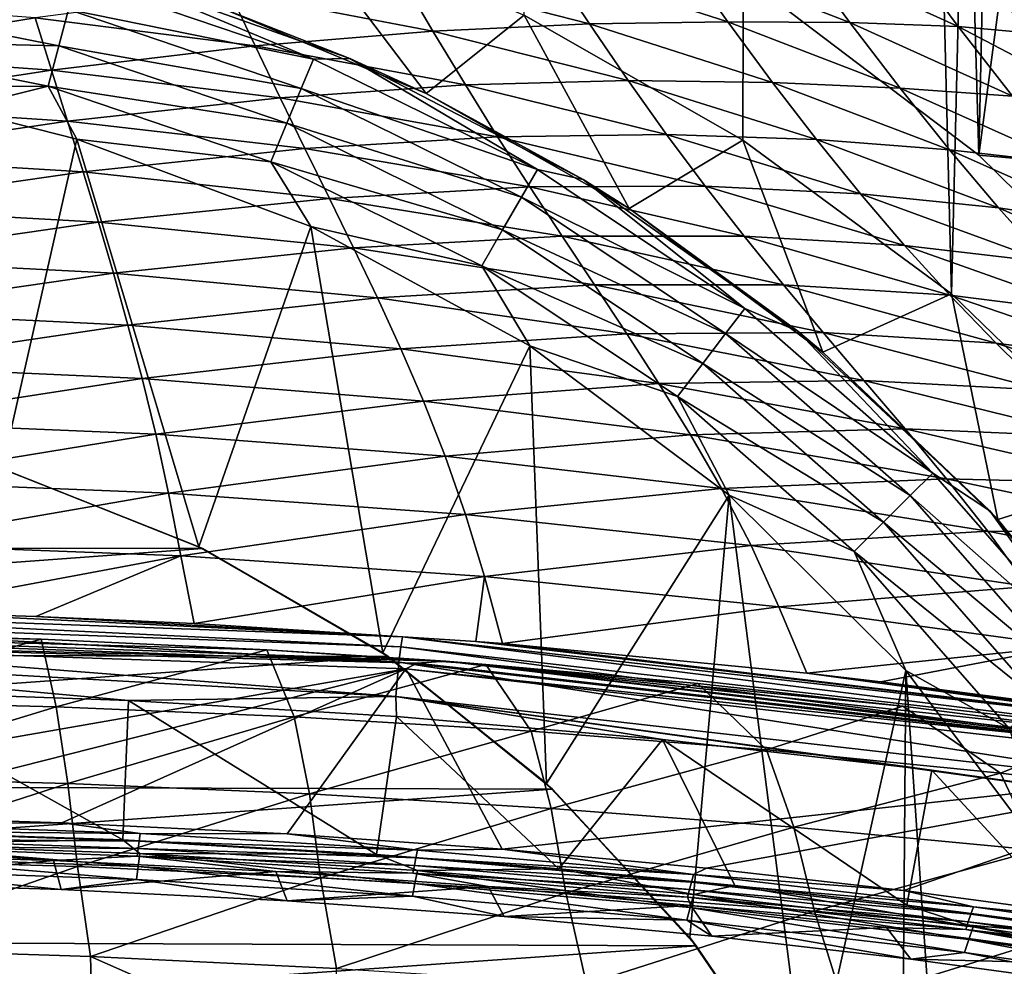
# Model space of a CAD drawing. Header units: metres. Extents: x -106 to 264, y -111 to 81.
# Tile 422 of 549: x 202.16 to 207.02, y 40.76 to 45.43. Entities that reach past the tile are written whole.
import ezdxf

# ---------------------------------------------------------------- set-up
doc = ezdxf.new("R2010")
doc.units = ezdxf.units.M
doc.layers.add('solid_20422013', color=7, linetype='CONTINUOUS')

msp = doc.modelspace()

# ---------------------------------------------------------------- linework, layer by layer
at = {"layer": 'solid_20422013'}
for points in [[(205.728638, 44.839832, -16.005709), (204.647675, 45.456318, -16.352343), (205.824722, 80.599998, -15.969536)], [(206.757568, 44.080833, -15.599208), (205.728638, 44.839832, -16.005709), (205.824722, 80.599998, -15.969536)], [(205.852295, 80.599998, 15.958956), (205.807373, 45.588833, 15.977307), (206.89357, 44.765621, 15.539585)], [(206.757568, 44.080833, -15.599208), (205.824722, 80.599998, -15.969536), (207.644333, 80.599998, -15.184137)], [(207.68718, 80.599998, 15.162481), (205.852295, 80.599998, 15.958956), (206.89357, 44.765621, 15.539585)], [(207.683701, 43.185963, -15.164458), (206.757568, 44.080833, -15.599208), (207.644333, 80.599998, -15.184137)], [(207.68718, 80.599998, 15.162481), (206.89357, 44.765621, 15.539585), (207.857193, 43.816547, 15.075293)], [(203.513519, 45.929928, -16.632954), (204.16391, 45.068878, -15.904733), (203.138596, 45.49659, -16.164755)], [(204.647675, 45.456318, -16.352343), (204.16391, 45.068878, -15.904733), (203.513519, 45.929928, -16.632954)], [(205.429108, 45.740116, 108.863182), (206.255753, 45.419918, 108.938019), (206.00943, 45.755081, 104.650757)], [(206.00943, 45.755081, 104.650757), (206.79129, 45.40007, 104.723885), (206.535263, 45.746994, 100.11779)], [(206.00943, 45.755081, 104.650757), (206.255753, 45.419918, 108.938019), (206.79129, 45.40007, 104.723885)], [(206.535263, 45.746994, 100.11779), (207.28009, 45.356285, 100.208717), (207.028625, 45.70422, 95.302406)], [(206.535263, 45.746994, 100.11779), (206.79129, 45.40007, 104.723885), (207.28009, 45.356285, 100.208717)], [(204.035645, 45.653301, 116.253555), (204.9702, 45.41272, 116.336761), (204.775894, 45.706776, 112.733597)], [(204.775894, 45.706776, 112.733597), (205.653519, 45.424007, 112.813713), (205.429108, 45.740116, 108.863182)], [(204.775894, 45.706776, 112.733597), (204.9702, 45.41272, 116.336761), (205.653519, 45.424007, 112.813713)], [(205.429108, 45.740116, 108.863182), (205.653519, 45.424007, 112.813713), (206.255753, 45.419918, 108.938019)], [(203.607513, 45.239357, -5.646931), (202.439865, 45.635723, -5.646931), (202.565292, 45.677124, -5.549271)], [(203.138596, 45.49659, -16.164755), (203.787979, 45.242161, -5.549271), (202.565292, 45.677124, -5.549271)], [(203.607513, 45.239357, -5.646931), (202.565292, 45.677124, -5.549271), (203.787979, 45.242161, -5.549271)], [(203.195343, 45.569752, 119.453453), (204.197556, 45.376942, 119.533928), (204.035645, 45.653301, 116.253555)], [(204.035645, 45.653301, 116.253555), (204.197556, 45.376942, 119.533928), (204.9702, 45.41272, 116.336761)], [(202.399155, 45.483803, -5.796019), (202.439865, 45.635723, -5.646931), (203.607513, 45.239357, -5.646931)], [(206.89357, 44.765621, 15.539585), (205.807373, 45.588833, 15.977307), (207.009613, 45.644932, 30)], [(206.89357, 44.765621, 15.539585), (207.009613, 45.644932, 30), (208.137222, 44.656212, 30)], [(208.137222, 44.656212, 30), (207.009613, 45.644932, 30), (207.847, 45.584057, 30)], [(202.234528, 45.443787, 122.392967), (203.320343, 45.304974, 122.456413), (203.195343, 45.569752, 119.453453)], [(203.195343, 45.569752, 119.453453), (203.320343, 45.304974, 122.456413), (204.197556, 45.376942, 119.533928)], [(201.112946, 45.527714, 122.349281), (201.148849, 45.267391, 125.127998), (202.234528, 45.443787, 122.392967)], [(201.158875, 45.332592, -5.976798), (201.185684, 45.536243, -5.907723), (202.351089, 45.304428, -5.907723)], [(202.351089, 45.304428, -5.907723), (201.185684, 45.536243, -5.907723), (202.399155, 45.483803, -5.796019)], [(202.351089, 45.304428, -5.907723), (202.399155, 45.483803, -5.796019), (203.547333, 45.094051, -5.796019)], [(203.547333, 45.094051, -5.796019), (202.399155, 45.483803, -5.796019), (203.607513, 45.239357, -5.646931)], [(203.138596, 45.49659, -16.164755), (204.16391, 45.068878, -15.904733), (203.787979, 45.242161, -5.549271)], [(204.647675, 45.456318, -16.352343), (205.166428, 44.502361, -15.578195), (204.16391, 45.068878, -15.904733)], [(205.728638, 44.839832, -16.005709), (205.166428, 44.502361, -15.578195), (204.647675, 45.456318, -16.352343)], [(201.148849, 45.267391, 125.127998), (202.314957, 45.185318, 125.171349), (202.234528, 45.443787, 122.392967)], [(202.234528, 45.443787, 122.392967), (202.314957, 45.185318, 125.171349), (203.320343, 45.304974, 122.456413)], [(204.197556, 45.376942, 119.533928), (205.161636, 45.133465, 119.636551), (204.9702, 45.41272, 116.336761)], [(204.9702, 45.41272, 116.336761), (205.874268, 45.124592, 116.437675), (205.653519, 45.424007, 112.813713)], [(204.9702, 45.41272, 116.336761), (205.161636, 45.133465, 119.636551), (205.874268, 45.124592, 116.437675)], [(205.653519, 45.424007, 112.813713), (206.504654, 45.096199, 112.907089), (206.255753, 45.419918, 108.938019)], [(205.653519, 45.424007, 112.813713), (205.874268, 45.124592, 116.437675), (206.504654, 45.096199, 112.907089)], [(206.255753, 45.419918, 108.938019), (207.059311, 45.056152, 109.025902), (206.79129, 45.40007, 104.723885)], [(206.255753, 45.419918, 108.938019), (206.504654, 45.096199, 112.907089), (207.059311, 45.056152, 109.025902)], [(203.320343, 45.304974, 122.456413), (204.357956, 45.111752, 122.550285), (204.197556, 45.376942, 119.533928)], [(204.197556, 45.376942, 119.533928), (204.357956, 45.111752, 122.550285), (205.161636, 45.133465, 119.636551)], [(206.79129, 45.40007, 104.723885), (207.554321, 45.000931, 104.824959), (207.28009, 45.356285, 100.208717)], [(206.79129, 45.40007, 104.723885), (207.059311, 45.056152, 109.025902), (207.554321, 45.000931, 104.824959)], [(202.297928, 45.106022, -5.976798), (201.158875, 45.332592, -5.976798), (202.351089, 45.304428, -5.907723)], [(201.245361, 45.102711, -6), (201.158875, 45.332592, -5.976798), (202.297928, 45.106022, -5.976798)], [(201.148849, 45.267391, 125.127998), (201.183502, 45.011963, 127.733063), (202.314957, 45.185318, 125.171349)], [(202.297928, 45.106022, -5.976798), (202.351089, 45.304428, -5.907723), (203.476273, 44.922485, -5.907723)], [(202.314957, 45.185318, 125.171349), (203.443893, 45.048286, 125.239349), (203.320343, 45.304974, 122.456413)], [(203.476273, 44.922485, -5.907723), (202.351089, 45.304428, -5.907723), (203.547333, 45.094051, -5.796019)], [(203.320343, 45.304974, 122.456413), (203.443893, 45.048286, 125.239349), (204.357956, 45.111752, 122.550285)], [(203.547333, 45.094051, -5.796019), (203.607513, 45.239357, -5.646931), (204.713455, 44.69397, -5.646931)], [(204.713455, 44.69397, -5.646931), (203.607513, 45.239357, -5.646931), (203.787979, 45.242161, -5.549271)], [(204.16391, 45.068878, -15.904733), (204.939987, 44.644615, -5.549271), (203.787979, 45.242161, -5.549271)], [(204.713455, 44.69397, -5.646931), (203.787979, 45.242161, -5.549271), (204.939987, 44.644615, -5.549271)], [(201.183502, 45.011963, 127.733063), (202.393723, 44.932373, 127.774666), (202.314957, 45.185318, 125.171349)], [(202.314957, 45.185318, 125.171349), (202.393723, 44.932373, 127.774666), (203.443893, 45.048286, 125.239349)], [(204.357956, 45.111752, 122.550285), (205.351746, 44.867142, 122.672874), (205.161636, 45.133465, 119.636551)], [(205.161636, 45.133465, 119.636551), (206.09166, 44.842033, 119.761993), (205.874268, 45.124592, 116.437675)], [(205.161636, 45.133465, 119.636551), (205.351746, 44.867142, 122.672874), (206.09166, 44.842033, 119.761993)], [(205.874268, 45.124592, 116.437675), (206.748993, 44.791363, 116.555809), (206.504654, 45.096199, 112.907089)], [(205.874268, 45.124592, 116.437675), (206.09166, 44.842033, 119.761993), (206.748993, 44.791363, 116.555809)], [(201.848969, 44.994141, -6), (201.245361, 45.102711, -6), (202.297928, 45.106022, -5.976798)], [(202.43988, 44.84375, -6), (201.848969, 44.994141, -6), (202.297928, 45.106022, -5.976798)], [(203.397659, 44.732712, -5.976798), (202.297928, 45.106022, -5.976798), (203.476273, 44.922485, -5.907723)], [(202.43988, 44.84375, -6), (202.297928, 45.106022, -5.976798), (203.397659, 44.732712, -5.976798)], [(203.443893, 45.048286, 125.239349), (204.517532, 44.85606, 125.345001), (204.357956, 45.111752, 122.550285)], [(203.476273, 44.922485, -5.907723), (203.547333, 45.094051, -5.796019), (204.634811, 44.557766, -5.796019)], [(204.634811, 44.557766, -5.796019), (203.547333, 45.094051, -5.796019), (204.713455, 44.69397, -5.646931)], [(204.16391, 45.068878, -15.904733), (205.166428, 44.502361, -15.578195), (204.939987, 44.644615, -5.549271)], [(204.357956, 45.111752, 122.550285), (204.517532, 44.85606, 125.345001), (205.351746, 44.867142, 122.672874)], [(206.504654, 45.096199, 112.907089), (207.329681, 44.725178, 113.016495), (207.059311, 45.056152, 109.025902)], [(206.504654, 45.096199, 112.907089), (206.748993, 44.791363, 116.555809), (207.329681, 44.725178, 113.016495)], [(202.393723, 44.932373, 127.774666), (203.566162, 44.798077, 127.844833), (203.443893, 45.048286, 125.239349)], [(203.443893, 45.048286, 125.239349), (203.566162, 44.798077, 127.844833), (204.517532, 44.85606, 125.345001)], [(201.183502, 45.011963, 127.733063), (201.217133, 44.759312, 130.198608), (202.393723, 44.932373, 127.774666)], [(202.071548, 43.216362, -6), (201.848969, 44.994141, -6), (202.43988, 44.84375, -6)], [(201.217133, 44.759312, 130.198608), (202.470856, 44.682655, 130.237152), (202.393723, 44.932373, 127.774666)], [(202.393723, 44.932373, 127.774666), (202.470856, 44.682655, 130.237152), (203.566162, 44.798077, 127.844833)], [(203.397659, 44.732712, -5.976798), (203.476273, 44.922485, -5.907723), (204.541962, 44.396942, -5.907723)], [(204.541962, 44.396942, -5.907723), (203.476273, 44.922485, -5.907723), (204.634811, 44.557766, -5.796019)], [(203.04245, 42.832268, -6), (202.071548, 43.216362, -6), (202.43988, 44.84375, -6)], [(203.594604, 44.412117, -6), (202.43988, 44.84375, -6), (203.397659, 44.732712, -5.976798)], [(203.04245, 42.832268, -6), (202.43988, 44.84375, -6), (203.594604, 44.412117, -6)], [(203.566162, 44.798077, 127.844833), (204.676895, 44.608036, 127.958992), (204.517532, 44.85606, 125.345001)], [(204.517532, 44.85606, 125.345001), (205.542068, 44.611889, 125.485626), (205.351746, 44.867142, 122.672874)], [(204.517532, 44.85606, 125.345001), (204.676895, 44.608036, 127.958992), (205.542068, 44.611889, 125.485626)], [(205.728638, 44.839832, -16.005709), (206.123413, 43.793221, -15.182942), (205.166428, 44.502361, -15.578195)], [(205.351746, 44.867142, 122.672874), (206.308304, 44.574265, 122.82354), (206.09166, 44.842033, 119.761993)], [(205.351746, 44.867142, 122.672874), (205.542068, 44.611889, 125.485626), (206.308304, 44.574265, 122.82354)], [(206.757568, 44.080833, -15.599208), (206.123413, 43.793221, -15.182942), (205.728638, 44.839832, -16.005709)], [(206.09166, 44.842033, 119.761993), (206.990036, 44.505447, 119.909134), (206.748993, 44.791363, 116.555809)], [(206.09166, 44.842033, 119.761993), (206.308304, 44.574265, 122.82354), (206.990036, 44.505447, 119.909134)], [(202.470856, 44.682655, 130.237152), (203.687012, 44.551853, 130.307022), (203.566162, 44.798077, 127.844833)], [(203.566162, 44.798077, 127.844833), (203.687012, 44.551853, 130.307022), (204.676895, 44.608036, 127.958992)], [(206.748993, 44.791363, 116.555809), (207.595016, 44.415218, 116.693794), (207.329681, 44.725178, 113.016495)], [(206.748993, 44.791363, 116.555809), (206.990036, 44.505447, 119.909134), (207.595016, 44.415218, 116.693794)], [(201.217133, 44.759312, 130.198608), (201.249954, 44.506973, 132.555252), (202.470856, 44.682655, 130.237152)], [(204.439255, 44.219055, -5.976798), (203.397659, 44.732712, -5.976798), (204.541962, 44.396942, -5.907723)], [(203.594604, 44.412117, -6), (203.397659, 44.732712, -5.976798), (204.439255, 44.219055, -5.976798)], [(207.857193, 43.816547, 15.075293), (206.89357, 44.765621, 15.539585), (208.137222, 44.656212, 30)], [(201.249954, 44.506973, 132.555252), (202.546326, 44.433552, 132.589859), (202.470856, 44.682655, 130.237152)], [(202.470856, 44.682655, 130.237152), (202.546326, 44.433552, 132.589859), (203.687012, 44.551853, 130.307022)], [(204.634811, 44.557766, -5.796019), (204.713455, 44.69397, -5.646931), (205.738739, 44.0089, -5.646931)], [(205.738739, 44.0089, -5.646931), (204.713455, 44.69397, -5.646931), (204.939987, 44.644615, -5.549271)], [(205.166428, 44.502361, -15.578195), (205.999817, 43.895645, -5.549271), (204.939987, 44.644615, -5.549271)], [(205.738739, 44.0089, -5.646931), (204.939987, 44.644615, -5.549271), (205.999817, 43.895645, -5.549271)], [(203.687012, 44.551853, 130.307022), (204.836197, 44.365036, 130.426041), (204.676895, 44.608036, 127.958992)], [(204.676895, 44.608036, 127.958992), (205.734009, 44.365665, 128.113495), (205.542068, 44.611889, 125.485626)], [(204.676895, 44.608036, 127.958992), (204.836197, 44.365036, 130.426041), (205.734009, 44.365665, 128.113495)], [(205.542068, 44.611889, 125.485626), (206.52684, 44.319221, 125.65918), (206.308304, 44.574265, 122.82354)], [(205.542068, 44.611889, 125.485626), (205.734009, 44.365665, 128.113495), (206.52684, 44.319221, 125.65918)], [(202.546326, 44.433552, 132.589859), (203.806244, 44.306847, 132.657364), (203.687012, 44.551853, 130.307022)], [(203.687012, 44.551853, 130.307022), (203.806244, 44.306847, 132.657364), (204.836197, 44.365036, 130.426041)], [(204.541962, 44.396942, -5.907723), (204.634811, 44.557766, -5.796019), (205.64299, 43.884121, -5.796019)], [(205.64299, 43.884121, -5.796019), (204.634811, 44.557766, -5.796019), (205.738739, 44.0089, -5.646931)], [(206.308304, 44.574265, 122.82354), (207.231552, 44.236191, 123.000374), (206.990036, 44.505447, 119.909134)], [(206.308304, 44.574265, 122.82354), (206.52684, 44.319221, 125.65918), (207.231552, 44.236191, 123.000374)], [(201.249954, 44.506973, 132.555252), (201.282211, 44.252483, 134.833557), (202.546326, 44.433552, 132.589859)], [(205.166428, 44.502361, -15.578195), (206.123413, 43.793221, -15.182942), (205.999817, 43.895645, -5.549271)], [(206.990036, 44.505447, 119.909134), (207.857666, 44.126137, 120.080307), (207.595016, 44.415218, 116.693794)], [(206.990036, 44.505447, 119.909134), (207.231552, 44.236191, 123.000374), (207.857666, 44.126137, 120.080307)], [(201.282211, 44.252483, 134.833557), (202.620102, 44.182453, 134.863815), (202.546326, 44.433552, 132.589859)], [(202.546326, 44.433552, 132.589859), (202.620102, 44.182453, 134.863815), (203.806244, 44.306847, 132.657364)], [(203.950546, 42.308128, -6), (203.04245, 42.832268, -6), (203.594604, 44.412117, -6)], [(204.676422, 43.823975, -6), (203.594604, 44.412117, -6), (204.439255, 44.219055, -5.976798)], [(203.950546, 42.308128, -6), (203.594604, 44.412117, -6), (204.676422, 43.823975, -6)], [(204.439255, 44.219055, -5.976798), (204.541962, 44.396942, -5.907723), (205.529938, 43.736794, -5.907723)], [(205.529938, 43.736794, -5.907723), (204.541962, 44.396942, -5.907723), (205.64299, 43.884121, -5.796019)], [(203.806244, 44.306847, 132.657364), (204.995438, 44.124184, 132.777771), (204.836197, 44.365036, 130.426041)], [(204.836197, 44.365036, 130.426041), (205.928299, 44.125717, 130.589676), (205.734009, 44.365665, 128.113495)], [(204.836197, 44.365036, 130.426041), (204.995438, 44.124184, 132.777771), (205.928299, 44.125717, 130.589676)], [(205.734009, 44.365665, 128.113495), (206.749649, 44.074684, 128.304916), (206.52684, 44.319221, 125.65918)], [(205.734009, 44.365665, 128.113495), (205.928299, 44.125717, 130.589676), (206.749649, 44.074684, 128.304916)], [(202.620102, 44.182453, 134.863815), (203.92366, 44.060291, 134.927261), (203.806244, 44.306847, 132.657364)], [(203.806244, 44.306847, 132.657364), (203.92366, 44.060291, 134.927261), (204.995438, 44.124184, 132.777771)], [(206.52684, 44.319221, 125.65918), (207.477356, 43.981346, 125.862846), (207.231552, 44.236191, 123.000374)], [(206.52684, 44.319221, 125.65918), (206.749649, 44.074684, 128.304916), (207.477356, 43.981346, 125.862846)], [(201.282211, 44.252483, 134.833557), (201.314087, 43.993267, 137.063049), (202.620102, 44.182453, 134.863815)], [(205.404892, 43.573833, -5.976798), (204.439255, 44.219055, -5.976798), (205.529938, 43.736794, -5.907723)], [(204.676422, 43.823975, -6), (204.439255, 44.219055, -5.976798), (205.404892, 43.573833, -5.976798)], [(201.314087, 43.993267, 137.063049), (202.692123, 43.926601, 137.088959), (202.620102, 44.182453, 134.863815)], [(202.620102, 44.182453, 134.863815), (202.692123, 43.926601, 137.088959), (203.92366, 44.060291, 134.927261)], [(203.92366, 44.060291, 134.927261), (205.154648, 43.882584, 135.045822), (204.995438, 44.124184, 132.777771)], [(204.995438, 44.124184, 132.777771), (206.125427, 43.889084, 132.945816), (205.928299, 44.125717, 130.589676)], [(204.995438, 44.124184, 132.777771), (205.154648, 43.882584, 135.045822), (206.125427, 43.889084, 132.945816)], [(205.928299, 44.125717, 130.589676), (206.978119, 43.837803, 130.793213), (206.749649, 44.074684, 128.304916)], [(205.928299, 44.125717, 130.589676), (206.125427, 43.889084, 132.945816), (206.978119, 43.837803, 130.793213)], [(202.692123, 43.926601, 137.088959), (204.038864, 43.809242, 137.14711), (203.92366, 44.060291, 134.927261)], [(203.92366, 44.060291, 134.927261), (204.038864, 43.809242, 137.14711), (205.154648, 43.882584, 135.045822)], [(206.757568, 44.080833, -15.599208), (206.987717, 42.966007, -14.774136), (206.123413, 43.793221, -15.182942)], [(206.749649, 44.074684, 128.304916), (207.730896, 43.738503, 128.52951), (207.477356, 43.981346, 125.862846)], [(206.749649, 44.074684, 128.304916), (206.978119, 43.837803, 130.793213), (207.730896, 43.738503, 128.52951)], [(207.683701, 43.185963, -15.164458), (206.987717, 42.966007, -14.774136), (206.757568, 44.080833, -15.599208)], [(205.64299, 43.884121, -5.796019), (205.738739, 44.0089, -5.646931), (206.665833, 43.195862, -5.646931)], [(206.665833, 43.195862, -5.646931), (205.738739, 44.0089, -5.646931), (205.999817, 43.895645, -5.549271)], [(201.314087, 43.993267, 137.063049), (201.345734, 43.726192, 139.26825), (202.692123, 43.926601, 137.088959)], [(201.345734, 43.726192, 139.26825), (202.761932, 43.662643, 139.290497), (202.692123, 43.926601, 137.088959)], [(202.692123, 43.926601, 137.088959), (202.761932, 43.662643, 139.290497), (204.038864, 43.809242, 137.14711)], [(204.038864, 43.809242, 137.14711), (205.313431, 43.637138, 137.260818), (205.154648, 43.882584, 135.045822)], [(205.154648, 43.882584, 135.045822), (206.325943, 43.652809, 135.213608), (206.125427, 43.889084, 132.945816)], [(205.154648, 43.882584, 135.045822), (205.313431, 43.637138, 137.260818), (206.325943, 43.652809, 135.213608)], [(205.529938, 43.736794, -5.907723), (205.64299, 43.884121, -5.796019), (206.554611, 43.084648, -5.796019)], [(206.554611, 43.084648, -5.796019), (205.64299, 43.884121, -5.796019), (206.665833, 43.195862, -5.646931)], [(206.123413, 43.793221, -15.182942), (206.947662, 43.009224, -5.549271), (205.999817, 43.895645, -5.549271)], [(206.665833, 43.195862, -5.646931), (205.999817, 43.895645, -5.549271), (206.947662, 43.009224, -5.549271)], [(206.125427, 43.889084, 132.945816), (207.213455, 43.605572, 133.15567), (206.978119, 43.837803, 130.793213)], [(206.125427, 43.889084, 132.945816), (206.325943, 43.652809, 135.213608), (207.213455, 43.605572, 133.15567)], [(202.761932, 43.662643, 139.290497), (204.150696, 43.550056, 139.342957), (204.038864, 43.809242, 137.14711)], [(204.75827, 41.663422, -6), (203.950546, 42.308128, -6), (204.676422, 43.823975, -6)], [(204.038864, 43.809242, 137.14711), (204.150696, 43.550056, 139.342957), (205.313431, 43.637138, 137.260818)], [(205.661301, 43.08733, -6), (204.676422, 43.823975, -6), (205.404892, 43.573833, -5.976798)], [(204.75827, 41.663422, -6), (204.676422, 43.823975, -6), (205.661301, 43.08733, -6)], [(206.978119, 43.837803, 130.793213), (207.994354, 43.504765, 131.032104), (207.730896, 43.738503, 128.52951)], [(206.978119, 43.837803, 130.793213), (207.213455, 43.605572, 133.15567), (207.994354, 43.504765, 131.032104)], [(206.123413, 43.793221, -15.182942), (206.987717, 42.966007, -14.774136), (206.947662, 43.009224, -5.549271)], [(201.345734, 43.726192, 139.26825), (201.377289, 43.447971, 141.472244), (202.761932, 43.662643, 139.290497)], [(205.404892, 43.573833, -5.976798), (205.529938, 43.736794, -5.907723), (206.423309, 42.953339, -5.907723)], [(206.423309, 42.953339, -5.907723), (205.529938, 43.736794, -5.907723), (206.554611, 43.084648, -5.796019)], [(201.377289, 43.447971, 141.472244), (202.829041, 43.387054, 141.49234), (202.761932, 43.662643, 139.290497)], [(202.761932, 43.662643, 139.290497), (202.829041, 43.387054, 141.49234), (204.150696, 43.550056, 139.342957)], [(204.150696, 43.550056, 139.342957), (205.470062, 43.383915, 139.449692), (205.313431, 43.637138, 137.260818)], [(205.313431, 43.637138, 137.260818), (206.529709, 43.413631, 137.423828), (206.325943, 43.652809, 135.213608)], [(205.313431, 43.637138, 137.260818), (205.470062, 43.383915, 139.449692), (206.529709, 43.413631, 137.423828)], [(206.325943, 43.652809, 135.213608), (207.456802, 43.374985, 135.42392), (207.213455, 43.605572, 133.15567)], [(206.325943, 43.652809, 135.213608), (206.529709, 43.413631, 137.423828), (207.456802, 43.374985, 135.42392)], [(206.278061, 42.808094, -5.976798), (205.404892, 43.573833, -5.976798), (206.423309, 42.953339, -5.907723)], [(205.661301, 43.08733, -6), (205.404892, 43.573833, -5.976798), (206.278061, 42.808094, -5.976798)], [(202.829041, 43.387054, 141.49234), (204.257797, 43.278919, 141.539734), (204.150696, 43.550056, 139.342957)], [(204.150696, 43.550056, 139.342957), (204.257797, 43.278919, 141.539734), (205.470062, 43.383915, 139.449692)], [(201.377289, 43.447971, 141.472244), (201.408875, 43.155323, 143.69809), (202.829041, 43.387054, 141.49234)], [(205.470062, 43.383915, 139.449692), (206.734421, 43.167339, 139.604279), (206.529709, 43.413631, 137.423828)], [(206.529709, 43.413631, 137.423828), (207.708313, 43.142654, 137.628845), (207.456802, 43.374985, 135.42392)], [(206.529709, 43.413631, 137.423828), (206.734421, 43.167339, 139.604279), (207.708313, 43.142654, 137.628845)], [(201.408875, 43.155323, 143.69809), (202.892929, 43.096313, 143.718414), (202.829041, 43.387054, 141.49234)], [(202.829041, 43.387054, 141.49234), (202.892929, 43.096313, 143.718414), (204.257797, 43.278919, 141.539734)], [(204.257797, 43.278919, 141.539734), (205.622467, 43.118797, 141.638458), (205.470062, 43.383915, 139.449692)], [(205.470062, 43.383915, 139.449692), (205.622467, 43.118797, 141.638458), (206.734421, 43.167339, 139.604279)], [(202.892929, 43.096313, 143.718414), (204.358826, 42.992016, 143.762436), (204.257797, 43.278919, 141.539734)], [(204.257797, 43.278919, 141.539734), (204.358826, 42.992016, 143.762436), (205.622467, 43.118797, 141.638458)], [(196.95755, 42.832268, -70), (202.080688, 43.213619, -70), (203.059662, 42.823338, -70)], [(202.080688, 43.213619, -70), (202.071548, 43.216362, -6), (203.04245, 42.832268, -6)], [(203.059662, 42.823338, -70), (202.080688, 43.213619, -70), (203.04245, 42.832268, -6)], [(206.554611, 43.084648, -5.796019), (206.665833, 43.195862, -5.646931), (207.478867, 42.268768, -5.646931)], [(207.478867, 42.268768, -5.646931), (206.665833, 43.195862, -5.646931), (206.947662, 43.009224, -5.549271)], [(207.683701, 43.185963, -15.164458), (207.748093, 42.027039, -14.343108), (206.987717, 42.966007, -14.774136)], [(201.408875, 43.155323, 143.69809), (201.440582, 42.844776, 145.967392), (202.892929, 43.096313, 143.718414)], [(205.622467, 43.118797, 141.638458), (206.937347, 42.909504, 141.78215), (206.734421, 43.167339, 139.604279)], [(206.734421, 43.167339, 139.604279), (207.965057, 42.904037, 139.799255), (207.708313, 43.142654, 137.628845)], [(206.734421, 43.167339, 139.604279), (206.937347, 42.909504, 141.78215), (207.965057, 42.904037, 139.799255)], [(201.440582, 42.844776, 145.967392), (202.953049, 42.786709, 145.990982), (202.892929, 43.096313, 143.718414)], [(202.892929, 43.096313, 143.718414), (202.953049, 42.786709, 145.990982), (204.358826, 42.992016, 143.762436)], [(204.358826, 42.992016, 143.762436), (205.76857, 42.837669, 143.853165), (205.622467, 43.118797, 141.638458)], [(205.466553, 40.902222, -6), (204.75827, 41.663422, -6), (205.661301, 43.08733, -6)], [(206.049667, 40.048637, -6), (205.466553, 40.902222, -6), (205.661301, 43.08733, -6)], [(205.622467, 43.118797, 141.638458), (205.76857, 42.837669, 143.853165), (206.937347, 42.909504, 141.78215)], [(206.53302, 42.221241, -6), (205.661301, 43.08733, -6), (206.278061, 42.808094, -5.976798)], [(206.049667, 40.048637, -6), (205.661301, 43.08733, -6), (206.53302, 42.221241, -6)], [(206.423309, 42.953339, -5.907723), (206.554611, 43.084648, -5.796019), (207.354095, 42.173023, -5.796019)], [(207.354095, 42.173023, -5.796019), (206.554611, 43.084648, -5.796019), (207.478867, 42.268768, -5.646931)], [(202.953049, 42.786709, 145.990982), (204.452286, 42.685322, 146.034164), (204.358826, 42.992016, 143.762436)], [(204.358826, 42.992016, 143.762436), (204.452286, 42.685322, 146.034164), (205.76857, 42.837669, 143.853165)], [(207.748093, 42.027039, -14.343108), (207.765869, 42.001892, -5.549271), (206.947662, 43.009224, -5.549271)], [(207.478867, 42.268768, -5.646931), (206.947662, 43.009224, -5.549271), (207.765869, 42.001892, -5.549271)], [(206.987717, 42.966007, -14.774136), (207.748093, 42.027039, -14.343108), (206.947662, 43.009224, -5.549271)], [(206.278061, 42.808094, -5.976798), (206.423309, 42.953339, -5.907723), (207.206757, 42.059975, -5.907723)], [(207.206757, 42.059975, -5.907723), (206.423309, 42.953339, -5.907723), (207.354095, 42.173023, -5.796019)], [(205.76857, 42.837669, 143.853165), (207.135773, 42.635696, 143.984634), (206.937347, 42.909504, 141.78215)], [(206.937347, 42.909504, 141.78215), (208.223541, 42.654392, 141.963577), (207.965057, 42.904037, 139.799255)], [(206.937347, 42.909504, 141.78215), (207.135773, 42.635696, 143.984634), (208.223541, 42.654392, 141.963577)], [(196.95755, 42.832268, -70), (203.059662, 42.823338, -70), (196.049454, 42.308128, -70)], [(201.440582, 42.844776, 145.967392), (201.482697, 42.512409, 148.29332), (202.953049, 42.786709, 145.990982)], [(203.059662, 42.823338, -70), (203.04245, 42.832268, -6), (203.950546, 42.308128, -6)], [(204.452286, 42.685322, 146.034164), (205.906128, 42.536182, 146.117737), (205.76857, 42.837669, 143.853165)], [(205.76857, 42.837669, 143.853165), (205.906128, 42.536182, 146.117737), (207.135773, 42.635696, 143.984634)], [(196.049454, 42.308128, -70), (203.059662, 42.823338, -70), (203.976135, 42.290451, -70)], [(202.953049, 42.786709, 145.990982), (201.482697, 42.512409, 148.29332), (202.237396, 42.48848, 148.307236)], [(202.953049, 42.786709, 145.990982), (202.237396, 42.48848, 148.307236), (203.01915, 42.453812, 148.323669)], [(202.953049, 42.786709, 145.990982), (203.01915, 42.453812, 148.323669), (204.452286, 42.685322, 146.034164)], [(203.976135, 42.290451, -70), (203.059662, 42.823338, -70), (203.950546, 42.308128, -6)], [(207.043808, 41.934933, -5.976798), (206.278061, 42.808094, -5.976798), (207.206757, 42.059975, -5.907723)], [(206.53302, 42.221241, -6), (206.278061, 42.808094, -5.976798), (207.043808, 41.934933, -5.976798)], [(204.452286, 42.685322, 146.034164), (203.01915, 42.453812, 148.323669), (204.409744, 42.364349, 148.366364)], [(204.452286, 42.685322, 146.034164), (204.409744, 42.364349, 148.366364), (204.540741, 42.353905, 148.371704)], [(204.452286, 42.685322, 146.034164), (204.540741, 42.353905, 148.371704), (205.906128, 42.536182, 146.117737)], [(205.906128, 42.536182, 146.117737), (207.326721, 42.341236, 146.236374), (207.135773, 42.635696, 143.984634)], [(201.482697, 42.512409, 148.29332), (200, 42.534214, 148.261826), (204.047165, 42.387093, 148.373199)], [(204.038773, 42.337719, 148.482773), (200, 42.534214, 148.261826), (200, 42.484661, 148.3862)], [(204.038773, 42.337719, 148.482773), (204.047165, 42.387093, 148.373199), (200, 42.534214, 148.261826)], [(202.237396, 42.48848, 148.307236), (201.482697, 42.512409, 148.29332), (204.047165, 42.387093, 148.373199)], [(205.906128, 42.536182, 146.117737), (204.540741, 42.353905, 148.371704), (206.044189, 42.20829, 148.448776)], [(205.906128, 42.536182, 146.117737), (206.044189, 42.20829, 148.448776), (207.326721, 42.341236, 146.236374)], [(204.030014, 42.262474, 148.558548), (200, 42.484661, 148.3862), (200, 42.406845, 148.467285)], [(204.030014, 42.262474, 148.558548), (204.038773, 42.337719, 148.482773), (200, 42.484661, 148.3862)], [(203.01915, 42.453812, 148.323669), (202.237396, 42.48848, 148.307236), (204.047165, 42.387093, 148.373199)], [(204.409744, 42.364349, 148.366364), (203.01915, 42.453812, 148.323669), (204.047165, 42.387093, 148.373199)], [(204.2612, 42.267044, 149.04248), (200, 42.366829, 148.796722), (200, 42.417, 148.902374)], [(203.377625, 42.32317, 149.096191), (204.2612, 42.267044, 149.04248), (200, 42.417, 148.902374)], [(202.26445, 42.376148, 149.068161), (203.377625, 42.32317, 149.096191), (200, 42.417, 148.902374)], [(201.133484, 42.409191, 149.044998), (202.26445, 42.376148, 149.068161), (200, 42.417, 148.902374)], [(204.015518, 42.092239, 148.608109), (204.030014, 42.262474, 148.558548), (200, 42.406845, 148.467285)], [(204.015518, 42.092239, 148.608109), (200, 42.406845, 148.467285), (200, 42.318832, 148.507538)], [(201.163864, 42.071426, 151.2789), (202.26445, 42.376148, 149.068161), (201.133484, 42.409191, 149.044998)], [(204.064255, 42.228687, 148.891525), (200, 41.519436, 148.491638), (200, 42.366829, 148.796722)], [(204.064255, 42.228687, 148.891525), (200, 42.366829, 148.796722), (204.120758, 42.257771, 148.958939)], [(204.120758, 42.257771, 148.958939), (200, 42.366829, 148.796722), (204.2612, 42.267044, 149.04248)], [(201.163864, 42.071426, 151.2789), (202.337189, 42.04245, 151.266373), (202.26445, 42.376148, 149.068161)], [(202.337189, 42.04245, 151.266373), (203.377625, 42.32317, 149.096191), (202.26445, 42.376148, 149.068161)], [(204.038773, 42.337719, 148.482773), (208.048477, 41.882767, 148.741959), (204.047165, 42.387093, 148.373199)], [(204.409744, 42.364349, 148.366364), (204.047165, 42.387093, 148.373199), (208.065262, 41.931797, 148.633194)], [(208.048477, 41.882767, 148.741959), (208.065262, 41.931797, 148.633194), (204.047165, 42.387093, 148.373199)], [(204.540741, 42.353905, 148.371704), (204.409744, 42.364349, 148.366364), (208.065262, 41.931797, 148.633194)], [(206.044189, 42.20829, 148.448776), (204.540741, 42.353905, 148.371704), (208.065262, 41.931797, 148.633194)], [(196.049454, 42.308128, -70), (203.976135, 42.290451, -70), (195.24173, 41.663422, -70)], [(202.694641, 42.072655, 148.541534), (204.015518, 42.092239, 148.608109), (200, 42.318832, 148.507538)], [(201.353592, 42.12009, 148.511292), (202.694641, 42.072655, 148.541534), (200, 42.318832, 148.507538)], [(202.337189, 42.04245, 151.266373), (203.512711, 41.992935, 151.249527), (203.377625, 42.32317, 149.096191)], [(203.377625, 42.32317, 149.096191), (204.459976, 42.249912, 149.134979), (204.2612, 42.267044, 149.04248)], [(203.512711, 41.992935, 151.249527), (204.459976, 42.249912, 149.134979), (203.377625, 42.32317, 149.096191)], [(203.976135, 42.290451, -70), (203.950546, 42.308128, -6), (204.75827, 41.663422, -6)], [(204.030014, 42.262474, 148.558548), (208.03064, 41.808128, 148.816742), (204.038773, 42.337719, 148.482773)], [(208.03064, 41.808128, 148.816742), (208.048477, 41.882767, 148.741959), (204.038773, 42.337719, 148.482773)], [(207.326721, 42.341236, 146.236374), (206.044189, 42.20829, 148.448776), (206.409622, 42.165771, 148.471664)], [(207.326721, 42.341236, 146.236374), (206.409622, 42.165771, 148.471664), (207.505173, 42.021652, 148.550797)], [(195.24173, 41.663422, -70), (203.976135, 42.290451, -70), (204.7883, 41.635078, -70)], [(203.512711, 41.992935, 151.249527), (204.683289, 41.921902, 151.231598), (204.459976, 42.249912, 149.134979)], [(204.7883, 41.635078, -70), (203.976135, 42.290451, -70), (204.75827, 41.663422, -6)], [(204.015518, 42.092239, 148.608109), (208.000626, 41.639378, 148.864365), (204.030014, 42.262474, 148.558548)], [(208.000626, 41.639378, 148.864365), (208.03064, 41.808128, 148.816742), (204.030014, 42.262474, 148.558548)], [(204.064255, 42.228687, 148.891525), (204.120758, 42.257771, 148.958939), (208.210754, 41.7938, 149.229828)], [(208.210754, 41.7938, 149.229828), (204.120758, 42.257771, 148.958939), (204.2612, 42.267044, 149.04248)], [(208.210754, 41.7938, 149.229828), (204.2612, 42.267044, 149.04248), (208.488785, 41.771431, 149.331406)], [(208.46312, 41.775463, 149.408081), (208.488785, 41.771431, 149.331406), (204.2612, 42.267044, 149.04248)], [(207.502121, 41.918022, 149.32605), (208.46312, 41.775463, 149.408081), (204.2612, 42.267044, 149.04248)], [(206.517334, 42.045685, 149.251984), (207.502121, 41.918022, 149.32605), (204.2612, 42.267044, 149.04248)], [(205.505264, 42.156857, 149.187469), (206.517334, 42.045685, 149.251984), (204.2612, 42.267044, 149.04248)], [(204.459976, 42.249912, 149.134979), (205.505264, 42.156857, 149.187469), (204.2612, 42.267044, 149.04248)], [(204.683289, 41.921902, 151.231598), (205.505264, 42.156857, 149.187469), (204.459976, 42.249912, 149.134979)], [(204.064255, 42.228687, 148.891525), (201.206085, 41.504959, 148.499146), (200, 41.519436, 148.491638)], [(204.064255, 42.228687, 148.891525), (202.365616, 41.469612, 148.522629), (201.206085, 41.504959, 148.499146)], [(204.064255, 42.228687, 148.891525), (203.478241, 41.414291, 148.559616), (202.365616, 41.469612, 148.522629)], [(204.064255, 42.228687, 148.891525), (204.539185, 41.33931, 148.607132), (203.478241, 41.414291, 148.559616)], [(208.295822, 41.746841, 149.177856), (204.539185, 41.33931, 148.607132), (204.064255, 42.228687, 148.891525)], [(208.295822, 41.746841, 149.177856), (204.064255, 42.228687, 148.891525), (208.210754, 41.7938, 149.229828)], [(206.409622, 42.165771, 148.471664), (206.044189, 42.20829, 148.448776), (208.065262, 41.931797, 148.633194)], [(206.508224, 39.105888, -6), (206.049667, 40.048637, -6), (206.53302, 42.221241, -6)], [(206.816696, 38.115826, -6), (206.508224, 39.105888, -6), (206.53302, 42.221241, -6)], [(207.270874, 41.23988, -6), (206.53302, 42.221241, -6), (207.043808, 41.934933, -5.976798)], [(206.816696, 38.115826, -6), (206.53302, 42.221241, -6), (207.270874, 41.23988, -6)], [(204.683289, 41.921902, 151.231598), (205.845352, 41.8288, 151.214249), (205.505264, 42.156857, 149.187469)], [(205.845352, 41.8288, 151.214249), (206.517334, 42.045685, 149.251984), (205.505264, 42.156857, 149.187469)], [(207.505173, 42.021652, 148.550797), (206.409622, 42.165771, 148.471664), (208.065262, 41.931797, 148.633194)], [(202.667236, 41.384903, 148.292648), (202.694641, 42.072655, 148.541534), (201.353592, 42.12009, 148.511292)], [(201.359192, 41.430145, 148.263016), (202.667236, 41.384903, 148.292648), (201.353592, 42.12009, 148.511292)], [(201.200562, 41.695084, 153.664993), (202.337189, 42.04245, 151.266373), (201.163864, 42.071426, 151.2789)], [(202.667236, 41.384903, 148.292648), (203.919006, 41.31295, 148.338684), (202.694641, 42.072655, 148.541534)], [(202.694641, 42.072655, 148.541534), (204.017456, 41.993336, 148.590454), (204.015518, 42.092239, 148.608109)], [(203.919006, 41.31295, 148.338684), (204.017456, 41.993336, 148.590454), (202.694641, 42.072655, 148.541534)], [(207.990875, 41.54137, 148.845642), (208.000626, 41.639378, 148.864365), (204.015518, 42.092239, 148.608109)], [(206.660889, 41.728889, 148.742126), (207.990875, 41.54137, 148.845642), (204.015518, 42.092239, 148.608109)], [(205.332138, 41.87991, 148.656998), (206.660889, 41.728889, 148.742126), (204.015518, 42.092239, 148.608109)], [(204.017456, 41.993336, 148.590454), (205.332138, 41.87991, 148.656998), (204.015518, 42.092239, 148.608109)], [(201.200562, 41.695084, 153.664993), (202.395233, 41.663708, 153.660721), (202.337189, 42.04245, 151.266373)], [(202.395233, 41.663708, 153.660721), (203.512711, 41.992935, 151.249527), (202.337189, 42.04245, 151.266373)], [(205.845352, 41.8288, 151.214249), (207.00061, 41.713741, 151.196777), (206.517334, 42.045685, 149.251984)], [(207.00061, 41.713741, 151.196777), (207.502121, 41.918022, 149.32605), (206.517334, 42.045685, 149.251984)], [(202.395233, 41.663708, 153.660721), (203.587784, 41.611755, 153.65152), (203.512711, 41.992935, 151.249527)], [(203.587784, 41.611755, 153.65152), (204.683289, 41.921902, 151.231598), (203.512711, 41.992935, 151.249527)], [(203.919006, 41.31295, 148.338684), (204.819016, 41.242645, 148.38205), (204.017456, 41.993336, 148.590454)], [(204.819016, 41.242645, 148.38205), (205.332138, 41.87991, 148.656998), (204.017456, 41.993336, 148.590454)], [(203.587784, 41.611755, 153.65152), (204.782013, 41.539516, 153.635681), (204.683289, 41.921902, 151.231598)], [(204.782013, 41.539516, 153.635681), (205.845352, 41.8288, 151.214249), (204.683289, 41.921902, 151.231598)], [(207.00061, 41.713741, 151.196777), (208.151154, 41.576878, 151.178345), (207.502121, 41.918022, 149.32605)], [(204.819016, 41.242645, 148.38205), (205.68924, 41.159092, 148.431931), (205.332138, 41.87991, 148.656998)], [(206.538559, 41.062801, 148.488174), (206.660889, 41.728889, 148.742126), (205.332138, 41.87991, 148.656998)], [(205.68924, 41.159092, 148.431931), (206.538559, 41.062801, 148.488174), (205.332138, 41.87991, 148.656998)], [(204.782013, 41.539516, 153.635681), (205.979736, 41.447021, 153.612411), (205.845352, 41.8288, 151.214249)], [(205.979736, 41.447021, 153.612411), (207.00061, 41.713741, 151.196777), (205.845352, 41.8288, 151.214249)], [(208.295822, 41.746841, 149.177856), (205.548111, 41.245548, 148.662643), (204.539185, 41.33931, 148.607132)], [(208.295822, 41.746841, 149.177856), (206.522614, 41.135849, 148.726471), (205.548111, 41.245548, 148.662643)], [(205.979736, 41.447021, 153.612411), (207.180252, 41.334003, 153.581985), (207.00061, 41.713741, 151.196777)], [(208.295822, 41.746841, 149.177856), (207.934189, 40.945591, 148.837631), (206.522614, 41.135849, 148.726471)], [(206.538559, 41.062801, 148.488174), (207.37764, 40.953442, 148.551224), (206.660889, 41.728889, 148.742126)], [(207.37764, 40.953442, 148.551224), (207.990875, 41.54137, 148.845642), (206.660889, 41.728889, 148.742126)], [(207.180252, 41.334003, 153.581985), (208.151154, 41.576878, 151.178345), (207.00061, 41.713741, 151.196777)], [(195.24173, 41.663422, -70), (204.7883, 41.635078, -70), (194.533447, 40.902222, -70)], [(201.234131, 41.287903, 156.13913), (202.395233, 41.663708, 153.660721), (201.200562, 41.695084, 153.664993)], [(201.234131, 41.287903, 156.13913), (202.442764, 41.253391, 156.145889), (202.395233, 41.663708, 153.660721)], [(202.442764, 41.253391, 156.145889), (203.587784, 41.611755, 153.65152), (202.395233, 41.663708, 153.660721)], [(204.7883, 41.635078, -70), (204.75827, 41.663422, -6), (205.466553, 40.902222, -6)], [(194.533447, 40.902222, -70), (204.7883, 41.635078, -70), (205.497879, 40.862358, -70)], [(205.497879, 40.862358, -70), (204.7883, 41.635078, -70), (205.466553, 40.902222, -6)], [(202.442764, 41.253391, 156.145889), (203.643539, 41.198219, 156.1474), (203.587784, 41.611755, 153.65152)], [(203.643539, 41.198219, 156.1474), (204.782013, 41.539516, 153.635681), (203.587784, 41.611755, 153.65152)], [(203.643539, 41.198219, 156.1474), (204.853806, 41.12429, 156.135818), (204.782013, 41.539516, 153.635681)], [(204.853806, 41.12429, 156.135818), (205.979736, 41.447021, 153.612411), (204.782013, 41.539516, 153.635681)], [(201.206085, 41.504959, 148.499146), (202.365616, 41.469612, 148.522629), (201.37645, 41.466034, 148.606094)], [(202.365616, 41.469612, 148.522629), (202.75238, 41.416878, 148.638199), (201.37645, 41.466034, 148.606094)], [(202.365616, 41.469612, 148.522629), (203.478241, 41.414291, 148.559616), (202.75238, 41.416878, 148.638199)], [(201.375229, 41.366058, 148.440018), (202.667236, 41.384903, 148.292648), (201.359192, 41.430145, 148.263016)], [(201.373947, 41.428455, 148.710464), (202.747375, 41.379326, 148.742493), (201.371445, 41.390877, 148.81485)], [(201.37645, 41.466034, 148.606094), (202.75238, 41.416878, 148.638199), (201.373947, 41.428455, 148.710464)], [(202.75238, 41.416878, 148.638199), (202.747375, 41.379326, 148.742493), (201.373947, 41.428455, 148.710464)], [(204.853806, 41.12429, 156.135818), (206.081528, 41.032333, 156.107452), (205.979736, 41.447021, 153.612411)], [(206.081528, 41.032333, 156.107452), (207.180252, 41.334003, 153.581985), (205.979736, 41.447021, 153.612411)], [(201.371445, 41.390877, 148.81485), (202.742355, 41.341778, 148.846786), (201.368942, 41.353298, 148.91922)], [(202.747375, 41.379326, 148.742493), (202.742355, 41.341778, 148.846786), (201.371445, 41.390877, 148.81485)], [(202.751373, 41.317001, 148.472015), (202.667236, 41.384903, 148.292648), (201.375229, 41.366058, 148.440018)], [(202.751373, 41.317001, 148.472015), (203.919006, 41.31295, 148.338684), (202.667236, 41.384903, 148.292648)], [(202.747375, 41.379326, 148.742493), (204.114044, 41.29599, 148.794724), (202.742355, 41.341778, 148.846786)], [(202.75238, 41.416878, 148.638199), (204.121552, 41.333496, 148.690567), (202.747375, 41.379326, 148.742493)], [(204.121552, 41.333496, 148.690567), (204.114044, 41.29599, 148.794724), (202.747375, 41.379326, 148.742493)], [(203.478241, 41.414291, 148.559616), (204.121552, 41.333496, 148.690567), (202.75238, 41.416878, 148.638199)], [(203.478241, 41.414291, 148.559616), (204.539185, 41.33931, 148.607132), (204.121552, 41.333496, 148.690567)], [(201.368942, 41.353298, 148.91922), (202.325073, 41.283569, 149.041641), (201.184372, 41.318268, 149.018814)], [(201.368942, 41.353298, 148.91922), (202.73735, 41.304226, 148.951096), (202.325073, 41.283569, 149.041641)], [(202.742355, 41.341778, 148.846786), (202.73735, 41.304226, 148.951096), (201.368942, 41.353298, 148.91922)], [(201.375229, 41.366058, 148.440018), (201.370972, 41.302261, 148.617218), (202.742859, 41.253254, 148.649078)], [(202.751373, 41.317001, 148.472015), (201.375229, 41.366058, 148.440018), (202.742859, 41.253254, 148.649078)], [(202.742355, 41.341778, 148.846786), (204.106537, 41.258488, 148.898895), (202.73735, 41.304226, 148.951096)], [(204.114044, 41.29599, 148.794724), (204.106537, 41.258488, 148.898895), (202.742355, 41.341778, 148.846786)], [(204.121552, 41.333496, 148.690567), (205.485031, 41.2141, 148.76265), (204.114044, 41.29599, 148.794724)], [(204.539185, 41.33931, 148.607132), (205.485031, 41.2141, 148.76265), (204.121552, 41.333496, 148.690567)], [(204.539185, 41.33931, 148.607132), (205.548111, 41.245548, 148.662643), (205.485031, 41.2141, 148.76265)], [(206.081528, 41.032333, 156.107452), (207.322891, 40.921631, 156.063873), (207.180252, 41.334003, 153.581985)], [(201.184372, 41.318268, 149.018814), (202.325073, 41.283569, 149.041641), (201.203079, 41.176735, 148.968246)], [(202.325073, 41.283569, 149.041641), (202.36264, 41.140797, 148.991791), (201.203079, 41.176735, 148.968246)], [(201.27803, 40.848698, 158.693329), (202.442764, 41.253391, 156.145889), (201.234131, 41.287903, 156.13913)], [(201.370972, 41.302261, 148.617218), (201.366699, 41.238461, 148.794434), (202.734329, 41.189503, 148.826157)], [(202.742859, 41.253254, 148.649078), (201.370972, 41.302261, 148.617218), (202.734329, 41.189503, 148.826157)], [(202.73735, 41.304226, 148.951096), (203.421753, 41.229023, 149.077667), (202.325073, 41.283569, 149.041641)], [(202.325073, 41.283569, 149.041641), (203.421753, 41.229023, 149.077667), (202.36264, 41.140797, 148.991791)], [(202.73735, 41.304226, 148.951096), (204.09903, 41.220985, 149.003067), (203.421753, 41.229023, 149.077667)], [(204.106537, 41.258488, 148.898895), (204.09903, 41.220985, 149.003067), (202.73735, 41.304226, 148.951096)], [(202.751373, 41.317001, 148.472015), (202.742859, 41.253254, 148.649078), (204.109375, 41.170406, 148.701477)], [(204.122131, 41.234077, 148.524628), (203.919006, 41.31295, 148.338684), (202.751373, 41.317001, 148.472015)], [(204.122131, 41.234077, 148.524628), (202.751373, 41.317001, 148.472015), (204.109375, 41.170406, 148.701477)], [(204.122131, 41.234077, 148.524628), (204.819016, 41.242645, 148.38205), (203.919006, 41.31295, 148.338684)], [(204.114044, 41.29599, 148.794724), (205.475037, 41.176662, 148.866638), (204.106537, 41.258488, 148.898895)], [(205.485031, 41.2141, 148.76265), (205.475037, 41.176662, 148.866638), (204.114044, 41.29599, 148.794724)], [(201.203079, 41.176735, 148.968246), (202.36264, 41.140797, 148.991791), (201.366699, 41.238461, 148.794434)], [(201.27803, 40.848698, 158.693329), (202.507462, 40.809875, 158.713074), (202.442764, 41.253391, 156.145889)], [(202.36264, 41.140797, 148.991791), (202.734329, 41.189503, 148.826157), (201.366699, 41.238461, 148.794434)], [(203.421753, 41.229023, 149.077667), (203.478317, 41.084179, 149.028961), (202.36264, 41.140797, 148.991791)], [(202.507462, 40.809875, 158.713074), (203.643539, 41.198219, 156.1474), (202.442764, 41.253391, 156.145889)], [(202.742859, 41.253254, 148.649078), (202.734329, 41.189503, 148.826157), (204.096603, 41.106739, 148.878311)], [(204.109375, 41.170406, 148.701477), (202.742859, 41.253254, 148.649078), (204.096603, 41.106739, 148.878311)], [(203.421753, 41.229023, 149.077667), (204.470612, 41.1548, 149.124115), (203.478317, 41.084179, 149.028961)], [(204.09903, 41.220985, 149.003067), (204.470612, 41.1548, 149.124115), (203.421753, 41.229023, 149.077667)], [(204.106537, 41.258488, 148.898895), (205.465057, 41.139225, 148.970612), (204.09903, 41.220985, 149.003067)], [(205.475037, 41.176662, 148.866638), (205.465057, 41.139225, 148.970612), (204.106537, 41.258488, 148.898895)], [(204.122131, 41.234077, 148.524628), (204.109375, 41.170406, 148.701477), (205.468399, 41.051418, 148.773087)], [(205.485382, 41.114975, 148.596558), (204.819016, 41.242645, 148.38205), (204.122131, 41.234077, 148.524628)], [(205.485382, 41.114975, 148.596558), (204.122131, 41.234077, 148.524628), (205.468399, 41.051418, 148.773087)], [(205.485382, 41.114975, 148.596558), (205.68924, 41.159092, 148.431931), (204.819016, 41.242645, 148.38205)], [(205.548111, 41.245548, 148.662643), (206.522614, 41.135849, 148.726471), (205.485031, 41.2141, 148.76265)], [(206.977615, 37.076744, -6), (206.816696, 38.115826, -6), (207.270874, 41.23988, -6)], [(206.981964, 36.03941, -6), (206.977615, 37.076744, -6), (207.270874, 41.23988, -6)], [(206.981964, 36.03941, -6), (207.270874, 41.23988, -6), (207.345993, 31.938234, -6)], [(202.36264, 41.140797, 148.991791), (203.478317, 41.084179, 149.028961), (202.734329, 41.189503, 148.826157)], [(202.507462, 40.809875, 158.713074), (203.722382, 40.749947, 158.727081), (203.643539, 41.198219, 156.1474)], [(203.478317, 41.084179, 149.028961), (204.096603, 41.106739, 148.878311), (202.734329, 41.189503, 148.826157)], [(203.722382, 40.749947, 158.727081), (204.853806, 41.12429, 156.135818), (203.643539, 41.198219, 156.1474)], [(204.09903, 41.220985, 149.003067), (205.455078, 41.101791, 149.0746), (204.470612, 41.1548, 149.124115)], [(205.465057, 41.139225, 148.970612), (205.455078, 41.101791, 149.0746), (204.09903, 41.220985, 149.003067)], [(205.485031, 41.2141, 148.76265), (206.866257, 41.054783, 148.855377), (205.475037, 41.176662, 148.866638)], [(206.522614, 41.135849, 148.726471), (206.866257, 41.054783, 148.855377), (205.485031, 41.2141, 148.76265)], [(204.470612, 41.1548, 149.124115), (204.549057, 41.006607, 149.077026), (203.478317, 41.084179, 149.028961)], [(204.109375, 41.170406, 148.701477), (204.096603, 41.106739, 148.878311), (205.451416, 40.987865, 148.9496)], [(205.468399, 41.051418, 148.773087), (204.109375, 41.170406, 148.701477), (205.451416, 40.987865, 148.9496)], [(204.470612, 41.1548, 149.124115), (205.471359, 41.061722, 149.178665), (204.549057, 41.006607, 149.077026)], [(205.455078, 41.101791, 149.0746), (205.471359, 41.061722, 149.178665), (204.470612, 41.1548, 149.124115)], [(205.465057, 41.139225, 148.970612), (206.841263, 40.98008, 149.062851), (205.455078, 41.101791, 149.0746)], [(205.475037, 41.176662, 148.866638), (206.85376, 41.017433, 148.959106), (205.465057, 41.139225, 148.970612)], [(206.85376, 41.017433, 148.959106), (206.841263, 40.98008, 149.062851), (205.465057, 41.139225, 148.970612)], [(206.866257, 41.054783, 148.855377), (206.85376, 41.017433, 148.959106), (205.475037, 41.176662, 148.866638)], [(206.86557, 40.955914, 148.689011), (205.68924, 41.159092, 148.431931), (205.485382, 41.114975, 148.596558)], [(206.86557, 40.955914, 148.689011), (206.538559, 41.062801, 148.488174), (205.68924, 41.159092, 148.431931)], [(206.522614, 41.135849, 148.726471), (207.934189, 40.945591, 148.837631), (206.866257, 41.054783, 148.855377)], [(203.478317, 41.084179, 149.028961), (204.549057, 41.006607, 149.077026), (204.096603, 41.106739, 148.878311)], [(203.722382, 40.749947, 158.727081), (204.956223, 40.672741, 158.720184), (204.853806, 41.12429, 156.135818)], [(204.549057, 41.006607, 149.077026), (205.451416, 40.987865, 148.9496), (204.096603, 41.106739, 148.878311)], [(204.956223, 40.672741, 158.720184), (206.081528, 41.032333, 156.107452), (204.853806, 41.12429, 156.135818)], [(205.455078, 41.101791, 149.0746), (206.828766, 40.94273, 149.166595), (205.471359, 41.061722, 149.178665)], [(206.841263, 40.98008, 149.062851), (206.828766, 40.94273, 149.166595), (205.455078, 41.101791, 149.0746)], [(205.485382, 41.114975, 148.596558), (205.468399, 41.051418, 148.773087), (206.844299, 40.892509, 148.865128)], [(206.86557, 40.955914, 148.689011), (205.485382, 41.114975, 148.596558), (206.844299, 40.892509, 148.865128)], [(205.471359, 41.061722, 149.178665), (205.574646, 40.908836, 149.133728), (204.549057, 41.006607, 149.077026)], [(204.956223, 40.672741, 158.720184), (206.223068, 40.579689, 158.685837), (206.081528, 41.032333, 156.107452)], [(205.468399, 41.051418, 148.773087), (205.451416, 40.987865, 148.9496), (206.823029, 40.829105, 149.041245)], [(206.844299, 40.892509, 148.865128), (205.468399, 41.051418, 148.773087), (206.823029, 40.829105, 149.041245)], [(205.471359, 41.061722, 149.178665), (206.437729, 40.952877, 149.241501), (205.574646, 40.908836, 149.133728)], [(206.828766, 40.94273, 149.166595), (206.437729, 40.952877, 149.241501), (205.471359, 41.061722, 149.178665)], [(206.223068, 40.579689, 158.685837), (207.322891, 40.921631, 156.063873), (206.081528, 41.032333, 156.107452)], [(206.86557, 40.955914, 148.689011), (207.37764, 40.953442, 148.551224), (206.538559, 41.062801, 148.488174)], [(206.866257, 41.054783, 148.855377), (208.315491, 40.846287, 148.974533), (206.85376, 41.017433, 148.959106)], [(207.934189, 40.945591, 148.837631), (208.315491, 40.846287, 148.974533), (206.866257, 41.054783, 148.855377)], [(204.549057, 41.006607, 149.077026), (205.574646, 40.908836, 149.133728), (205.451416, 40.987865, 148.9496)], [(206.558014, 40.795868, 149.198837), (206.823029, 40.829105, 149.041245), (205.451416, 40.987865, 148.9496)], [(205.574646, 40.908836, 149.133728), (206.558014, 40.795868, 149.198837), (205.451416, 40.987865, 148.9496)], [(206.85376, 41.017433, 148.959106), (208.300339, 40.809048, 149.077957), (206.841263, 40.98008, 149.062851)], [(208.315491, 40.846287, 148.974533), (208.300339, 40.809048, 149.077957), (206.85376, 41.017433, 148.959106)], [(206.437729, 40.952877, 149.241501), (206.558014, 40.795868, 149.198837), (205.574646, 40.908836, 149.133728)], [(206.437729, 40.952877, 149.241501), (207.832474, 40.764515, 149.350494), (206.558014, 40.795868, 149.198837)], [(206.828766, 40.94273, 149.166595), (207.832474, 40.764515, 149.350494), (206.437729, 40.952877, 149.241501)], [(206.841263, 40.98008, 149.062851), (208.285202, 40.771805, 149.181396), (206.828766, 40.94273, 149.166595)], [(206.828766, 40.94273, 149.166595), (208.270065, 40.734566, 149.284821), (207.832474, 40.764515, 149.350494)], [(208.285202, 40.771805, 149.181396), (208.270065, 40.734566, 149.284821), (206.828766, 40.94273, 149.166595)], [(208.300339, 40.809048, 149.077957), (208.285202, 40.771805, 149.181396), (206.841263, 40.98008, 149.062851)], [(206.86557, 40.955914, 148.689011), (206.844299, 40.892509, 148.865128), (208.289276, 40.684673, 148.983521)], [(208.315033, 40.747887, 148.807938), (207.37764, 40.953442, 148.551224), (206.86557, 40.955914, 148.689011)], [(208.315033, 40.747887, 148.807938), (206.86557, 40.955914, 148.689011), (208.289276, 40.684673, 148.983521)], [(194.533447, 40.902222, -70), (205.497879, 40.862358, -70), (193.950333, 40.048637, -70)], [(205.497879, 40.862358, -70), (205.466553, 40.902222, -6), (206.049667, 40.048637, -6)], [(206.223068, 40.579689, 158.685837), (207.515076, 40.469536, 158.627213), (207.322891, 40.921631, 156.063873)], [(206.844299, 40.892509, 148.865128), (206.823029, 40.829105, 149.041245), (208.263519, 40.62146, 149.159103)], [(208.289276, 40.684673, 148.983521), (206.844299, 40.892509, 148.865128), (208.263519, 40.62146, 149.159103)], [(193.950333, 40.048637, -70), (205.497879, 40.862358, -70), (206.077652, 40.000648, -70)], [(202.520126, 40.335735, 161.35051), (202.507462, 40.809875, 158.713074), (201.27803, 40.848698, 158.693329)], [(201.29599, 40.377525, 161.317657), (202.520126, 40.335735, 161.35051), (201.27803, 40.848698, 158.693329)], [(206.077652, 40.000648, -70), (205.497879, 40.862358, -70), (206.049667, 40.048637, -6)], [(203.721375, 40.273083, 161.378143), (203.722382, 40.749947, 158.727081), (202.507462, 40.809875, 158.713074)], [(202.520126, 40.335735, 161.35051), (203.721375, 40.273083, 161.378143), (202.507462, 40.809875, 158.713074)], [(206.558014, 40.795868, 149.198837), (207.943695, 40.606098, 149.309067), (206.823029, 40.829105, 149.041245)], [(207.832474, 40.764515, 149.350494), (207.943695, 40.606098, 149.309067), (206.558014, 40.795868, 149.198837)], [(207.943695, 40.606098, 149.309067), (208.263519, 40.62146, 149.159103), (206.823029, 40.829105, 149.041245)]]:
    msp.add_3dface(points, dxfattribs=at)

doc.saveas('drawing.dxf')
